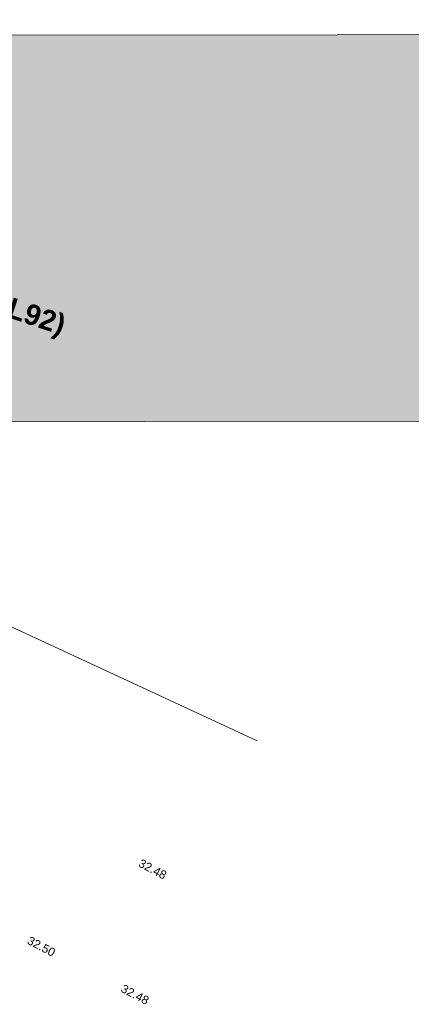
# Model space of a CAD drawing. Header units: metres. Extents: x -5203299 to 2078834, y 245743 to 5816291.
# Tile 609 of 656: x 366638 to 366655, y 5813970 to 5814012. Entities that reach past the tile are written whole.
import ezdxf

# ---------------------------------------------------------------- set-up
doc = ezdxf.new("R2010")
doc.units = ezdxf.units.M
doc.header["$LTSCALE"] = 0.5
for name, color, linetype, lineweight in [('02.02_Nutzung. Gebäude-Gewerbe Neubau', 7, 'Continuous', 9), ('99.02_Vermesserplan-Höhe SWP', 7, 'Continuous', 18), ('99.02_Vermesserplan-Linie Zaun', 7, 'Continuous', 18), ('Keine', 7, 'Continuous', 9)]:
    doc.layers.add(name, color=color, linetype=linetype, lineweight=lineweight)
doc.layers.add('99.04_1.BA Verkehrsanlagen-L-Straßennamen', color=1, linetype='Continuous', lineweight=25, true_color=0xff0000)
doc.styles.add('Arial', font='arial.ttf')
doc.styles.add('Arial (bold)', font='arialbd.ttf')

# ---------------------------------------------------------------- blocks, each defined once
blk = doc.blocks.new('_23-07-06_Massenplan_TB_Weiterführende Schule (3D)')
at = {"layer": '02.02_Nutzung. Gebäude-Gewerbe Neubau', "linetype": 'Continuous', "lineweight": 0}
blk.add_hatch(color=9, dxfattribs=at).paths.add_polyline_path([(43.735, -129.438), (27.235, -129.452), (27.303, -210.452), (73.303, -210.413), (73.289, -193.913), (43.789, -193.938)])
at = {"layer": '02.02_Nutzung. Gebäude-Gewerbe Neubau', "flags": 128}
blk.add_lwpolyline([(43.735, -129.438), (27.235, -129.452), (27.303, -210.452), (73.303, -210.413), (73.289, -193.913), (43.789, -193.938)], close=True, dxfattribs=at)
at = {"layer": '99.02_Vermesserplan-Linie Zaun', "color": 7, "linetype": 'Continuous', "lineweight": 18}
blk.add_line((29.508, -212.194), (55.137, -224.077), dxfattribs=at)
at = {"layer": '99.02_Vermesserplan-Höhe SWP', "color": 7, "char_height": 0.36, "attachment_point": 2, "rotation": 332.251, "line_spacing_factor": 0.251004, "style": 'Arial'}
for s, insert in [('32.48', (50.756, -229.39)), ('32.50', (46.007, -232.69)), ('32.48', (50.005, -234.744))]:
    blk.add_mtext(s, dxfattribs=dict(at, insert=insert))
at = {"layer": '99.04_1.BA Verkehrsanlagen-L-Straßennamen', "insert": (41.078, -204.509), "char_height": 0.875, "width": 13.21979, "attachment_point": 5, "rotation": 341.3554, "line_spacing_factor": 1.012097, "style": 'Arial (bold)'}
blk.add_mtext('Ketziner Straße (L92)', dxfattribs=at)

msp = doc.modelspace()

# ---------------------------------------------------------------- block references
at = {"layer": 'Keine', "color": 1}
msp.add_blockref('_23-07-06_Massenplan_TB_Weiterführende Schule (3D)', (366592.803, 5814205.708), dxfattribs=at)

doc.saveas('drawing.dxf')
